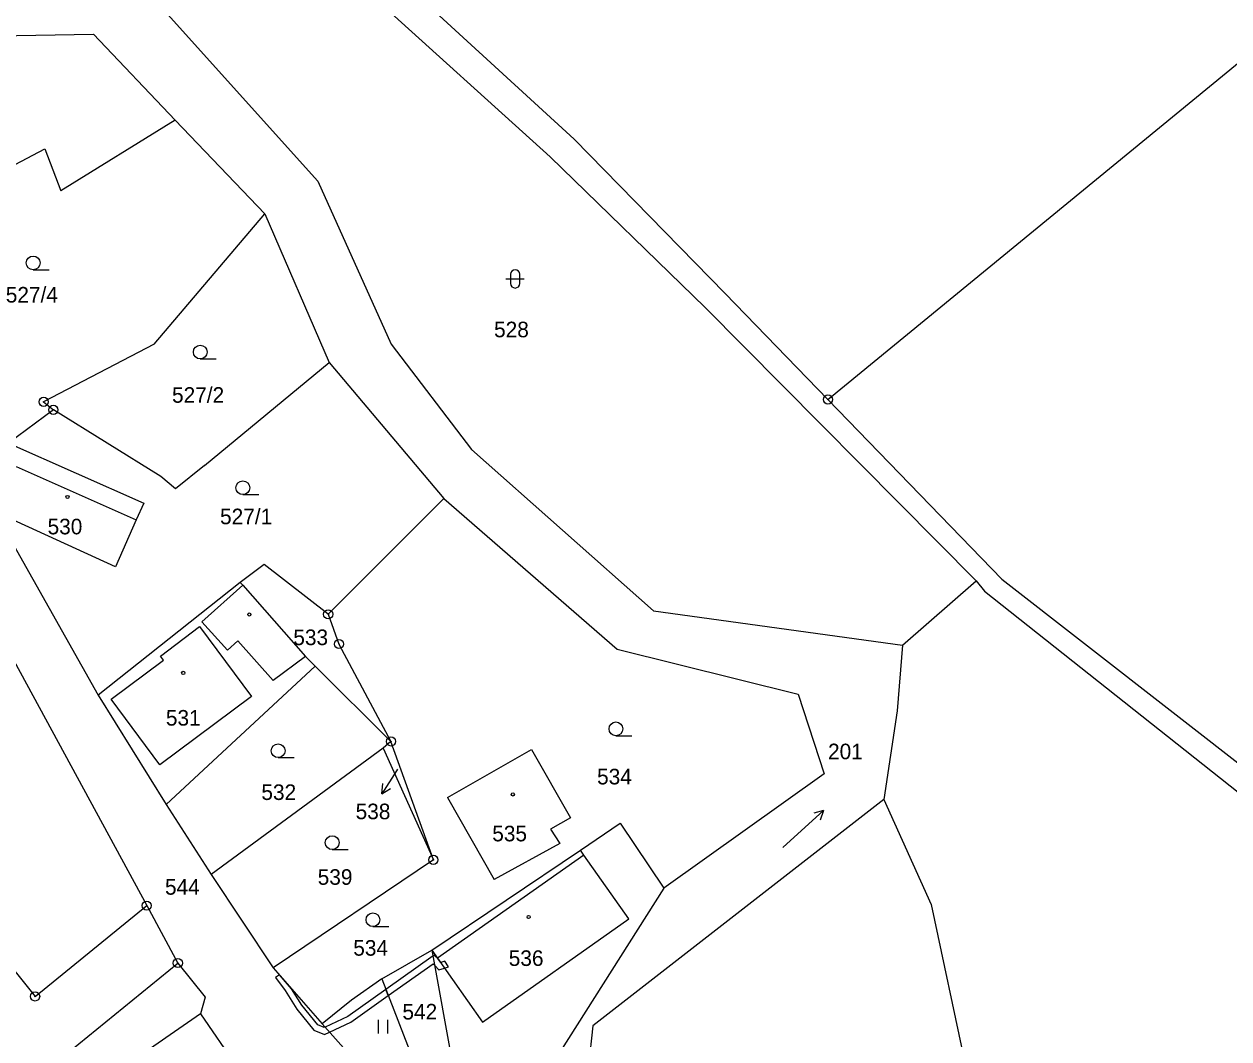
# Model space of a CAD drawing. Extents: x -727701 to -724405, y -960481 to -957284.
# Drawn here: x -726659.3 to -726527.9, y -958512.9 to -958402.3 of the extents above; entities that cross this region are included whole.
import ezdxf
from ezdxf.enums import TextEntityAlignment as Align

# ---------------------------------------------------------------- set-up
doc = ezdxf.new("R2010")
doc.units = 0
doc.header["$LTSCALE"] = 0.68
for name, color, linetype, lineweight in [('1', 7, 'Continuous', 25), ('13', 7, 'Continuous', 13), ('3', 7, 'Continuous', 25), ('4', 7, 'Continuous', 13), ('5', 7, 'Continuous', 25), ('7', 7, 'Continuous', 13), ('8', 7, 'Continuous', 25)]:
    doc.layers.add(name, color=color, linetype=linetype, lineweight=lineweight)
doc.layers.add('2', color=7, linetype='Continuous')

msp = doc.modelspace()

# ---------------------------------------------------------------- linework, layer by layer
at = {"layer": '1'}
for p, q in [((-726642.02, -958380.5), (-726601.94, -958416.75)), ((-726571.62, -958443.21), (-726507.9, -958390.97)), ((-726649.48, -958394.74), (-726627.27, -958419.4)), ((-726621.33, -958394.65), (-726599.31, -958414.82)), ((-726668.4, -958403.67), (-726651.77, -958403.38)), ((-726651.77, -958403.38), (-726642.85, -958412.73)), ((-726642.85, -958412.73), (-726655.31, -958420.44)), ((-726642.85, -958412.73), (-726633.08, -958422.97)), ((-726668.52, -958421.91), (-726657.07, -958415.88)), ((-726657.07, -958415.88), (-726655.31, -958420.44)), ((-726599.31, -958414.82), (-726582.84, -958431.64)), ((-726601.94, -958416.75), (-726585, -958433.17)), ((-726627.27, -958419.4), (-726619.27, -958437.19)), ((-726645.13, -958437.16), (-726633.08, -958422.97)), ((-726633.08, -958422.97), (-726626.05, -958439.18)), ((-726571.62, -958443.21), (-726582.84, -958431.64)), ((-726585, -958433.17), (-726555.45, -958463)), ((-726645.13, -958437.16), (-726657.2, -958443.46)), ((-726619.27, -958437.19), (-726610.52, -958448.67)), ((-726639.66, -958450.42), (-726626.05, -958439.18)), ((-726626.05, -958439.18), (-726613.54, -958454)), ((-726657.2, -958443.46), (-726656.14, -958444.34)), ((-726571.62, -958443.21), (-726552.63, -958462.81)), ((-726656.14, -958444.34), (-726661.02, -958447.98)), ((-726644.4, -958451.6), (-726656.14, -958444.34)), ((-726661.02, -958447.98), (-726646.28, -958454.51)), ((-726610.52, -958448.67), (-726590.66, -958466.27)), ((-726639.66, -958450.42), (-726642.81, -958452.96)), ((-726642.81, -958452.96), (-726644.4, -958451.6)), ((-726613.54, -958454), (-726626.15, -958466.63)), ((-726613.54, -958454), (-726594.62, -958470.43)), ((-726646.28, -958454.51), (-726647.09, -958456.34)), ((-726649.35, -958461.47), (-726662.41, -958455.51)), ((-726661.96, -958456.47), (-726651.24, -958475.46)), ((-726647.09, -958456.34), (-726649.35, -958461.47)), ((-726633.15, -958461.2), (-726635.74, -958463.16)), ((-726626.15, -958466.63), (-726633.15, -958461.2)), ((-726635.74, -958463.16), (-726651.24, -958475.46)), ((-726635.74, -958463.16), (-726635.48, -958463.46)), ((-726563.5, -958469.99), (-726555.45, -958463)), ((-726555.45, -958463), (-726554.55, -958464.1)), ((-726552.63, -958462.81), (-726494.91, -958507.72)), ((-726635.48, -958463.46), (-726628.63, -958471.22)), ((-726554.55, -958464.1), (-726496.91, -958509.8)), ((-726626.15, -958466.63), (-726624.98, -958469.88)), ((-726590.66, -958466.27), (-726563.5, -958469.99)), ((-726624.98, -958469.88), (-726619.3, -958480.5)), ((-726661.15, -958470.39), (-726645.95, -958498.41)), ((-726628.63, -958471.22), (-726627.56, -958472.28)), ((-726594.62, -958470.43), (-726574.86, -958475.35)), ((-726563.5, -958469.99), (-726564.06, -958477.15)), ((-726627.56, -958472.28), (-726643.82, -958487.37)), ((-726627.56, -958472.28), (-726619.3, -958480.5)), ((-726651.24, -958475.46), (-726643.82, -958487.37)), ((-726574.86, -958475.35), (-726572.05, -958484.04)), ((-726564.06, -958477.15), (-726565.52, -958486.84)), ((-726620.15, -958481.24), (-726638.93, -958495.03)), ((-726619.3, -958480.5), (-726620.15, -958481.24)), ((-726620.15, -958481.24), (-726614.67, -958493.41)), ((-726614.67, -958493.41), (-726619.3, -958480.5)), ((-726613.14, -958486.61), (-726603.96, -958481.38)), ((-726603.96, -958481.38), (-726599.71, -958488.84)), ((-726572.05, -958484.04), (-726589.52, -958496.52)), ((-726675.81, -958486.41), (-726658.13, -958508.31)), ((-726613.14, -958486.61), (-726608.05, -958495.55)), ((-726565.52, -958486.84), (-726597.29, -958511.5)), ((-726565.52, -958486.84), (-726560.34, -958498.27)), ((-726643.82, -958487.37), (-726638.93, -958495.03)), ((-726599.71, -958488.84), (-726601.88, -958490.08)), ((-726598.63, -958492.35), (-726594.3, -958489.43)), ((-726594.3, -958489.43), (-726589.52, -958496.52)), ((-726601.88, -958490.08), (-726600.87, -958491.63)), ((-726600.87, -958491.63), (-726608.05, -958495.55)), ((-726614.67, -958493.41), (-726632.14, -958505.19)), ((-726614.83, -958503.25), (-726598.63, -958492.35)), ((-726598.25, -958492.89), (-726598.63, -958492.35)), ((-726593.34, -958499.86), (-726598.25, -958492.89)), ((-726638.93, -958495.03), (-726632.14, -958505.19)), ((-726589.52, -958496.52), (-726606.15, -958522.69)), ((-726658.13, -958508.31), (-726645.95, -958498.41)), ((-726645.95, -958498.41), (-726642.56, -958504.67)), ((-726560.34, -958498.27), (-726551.81, -958538.56)), ((-726609.3, -958511.1), (-726593.34, -958499.86)), ((-726620.3, -958506.4), (-726614.83, -958503.25)), ((-726614.83, -958503.25), (-726614.21, -958504.13)), ((-726614.83, -958503.25), (-726611.35, -958522.45)), ((-726614.21, -958504.13), (-726609.3, -958511.1)), ((-726675.19, -958531.23), (-726642.56, -958504.67)), ((-726642.56, -958504.67), (-726639.58, -958508.39)), ((-726632.14, -958505.19), (-726626.79, -958511.3)), ((-726620.3, -958506.4), (-726623.6, -958508.7)), ((-726620.3, -958506.4), (-726616.3, -958516.65)), ((-726639.58, -958508.39), (-726640.09, -958510.2)), ((-726623.6, -958508.7), (-726626.79, -958511.3)), ((-726640.09, -958510.2), (-726648.01, -958515.68)), ((-726640.09, -958510.2), (-726633.12, -958520.3)), ((-726626.79, -958511.3), (-726617.62, -958521.61)), ((-726597.29, -958511.5), (-726598.38, -958521.76))]:
    msp.add_line(p, q, dxfattribs=at)
at = {"layer": '13'}
for points in [[(-726619.86, -958507.54), (-726619.59, -958508.21), (-726614.7, -958504.74), (-726614.53, -958504.92), (-726614.08, -958505.4), (-726613.45, -958505.21), (-726613.03, -958505.09), (-726613.44, -958504.48), (-726613.87, -958504.61), (-726614.21, -958504.13), (-726614.61, -958503.81), (-726614.71, -958503.89)], [(-726619.59, -958508.21), (-726619.86, -958507.54), (-726624.02, -958510.5), (-726626.48, -958511.65), (-726626.59, -958511.71), (-726627.27, -958511.42), (-726629.01, -958509.28), (-726630.14, -958507.47), (-726631.48, -958505.94), (-726631.9, -958506.25), (-726630.84, -958507.68), (-726629.58, -958509.69), (-726627.7, -958512), (-726626.55, -958512.47), (-726625.99, -958512.2), (-726623.67, -958511.11)]]:
    msp.add_lwpolyline(points, close=True, dxfattribs=at)
at = {"layer": '3'}
for p, q in [((-726658.343, -958429.07), (-726656.593, -958429.07)), ((-726606.751, -958430.051), (-726604.749, -958430.051)), ((-726606.251, -958429.551), (-726606.251, -958430.552)), ((-726605.249, -958430.552), (-726605.249, -958429.551)), ((-726640.113, -958438.78), (-726638.363, -958438.78)), ((-726635.463, -958453.58), (-726633.713, -958453.58)), ((-726594.753, -958479.88), (-726593.003, -958479.88)), ((-726631.613, -958482.26), (-726629.863, -958482.26)), ((-726572.092, -958488.048), (-726572.483, -958489.074)), ((-726625.713, -958492.29), (-726623.963, -958492.29)), ((-726621.273, -958500.7), (-726619.523, -958500.7)), ((-726620.661, -958512.36), (-726620.661, -958510.86)), ((-726619.66, -958512.36), (-726619.66, -958510.86))]:
    msp.add_line(p, q, dxfattribs=at)
msp.add_lwpolyline([(-726576.551, -958492.062), (-726572.092, -958488.048), (-726573.154, -958488.329)], dxfattribs=at)
for centre in [(-726658.3429, -958428.3198), (-726640.1129, -958438.0298), (-726635.4629, -958452.8298), (-726594.7529, -958479.1298), (-726631.6129, -958481.5098), (-726625.7129, -958491.5398), (-726621.2729, -958499.9498)]:
    msp.add_circle(centre, 0.75, dxfattribs=at)
for centre, start, end in [((-726605.75, -958429.5509), 0, 180), ((-726605.75, -958430.5509), 180, 359.98789)]:
    msp.add_arc(centre, 0.5, start, end, dxfattribs=at)
at = {"layer": '4'}
for p, q in [((-726660.2, -958450.53), (-726647.09, -958456.34)), ((-726639.92, -958467.44), (-726635.48, -958463.46)), ((-726644.45, -958471.19), (-726640.21, -958467.98)), ((-726640.21, -958467.98), (-726634.51, -958475.61)), ((-726637.14, -958470.54), (-726639.92, -958467.44)), ((-726636.01, -958469.52), (-726637.14, -958470.54)), ((-726632.17, -958473.86), (-726636.01, -958469.52)), ((-726644.13, -958471.62), (-726644.45, -958471.19)), ((-726628.63, -958471.22), (-726632.17, -958473.86)), ((-726649.83, -958475.88), (-726644.13, -958471.62)), ((-726644.51, -958483.07), (-726649.83, -958475.88)), ((-726634.51, -958475.61), (-726644.51, -958483.07)), ((-726598.25, -958492.89), (-726614.21, -958504.13))]:
    msp.add_line(p, q, dxfattribs=at)
at = {"layer": '5'}
for centre in [(-726654.5968, -958453.8392), (-726634.7568, -958466.6592), (-726641.9668, -958473.0292), (-726606.0068, -958486.2792), (-726604.2768, -958499.6492)]:
    msp.add_circle(centre, 0.175, dxfattribs=at)
at = {"layer": '7'}
msp.add_line((-726620.314, -958486.217), (-726619.349, -958485.65), dxfattribs=at)
msp.add_lwpolyline([(-726618.58, -958483.54), (-726618.68, -958483.7), (-726620.314, -958486.217), (-726620.189, -958485.104)], dxfattribs=at)
at = {"layer": '8'}
for centre, radius in [((-726657.2, -958443.4599), 0.5), ((-726657.2, -958443.4599), 0.0303), ((-726571.62, -958443.2099), 0.5), ((-726571.62, -958443.2099), 0.0303), ((-726656.14, -958444.3399), 0.5), ((-726656.14, -958444.3399), 0.0303), ((-726626.15, -958466.6299), 0.5), ((-726626.15, -958466.6299), 0.0303), ((-726624.98, -958469.8799), 0.5), ((-726624.98, -958469.8799), 0.0303), ((-726619.3, -958480.4999), 0.5), ((-726619.3, -958480.4999), 0.0303), ((-726614.67, -958493.4099), 0.5), ((-726614.67, -958493.4099), 0.0303), ((-726645.95, -958498.4099), 0.5), ((-726645.95, -958498.4099), 0.0303), ((-726642.56, -958504.6699), 0.5), ((-726642.56, -958504.6699), 0.0303), ((-726658.13, -958508.3099), 0.5), ((-726658.13, -958508.3099), 0.0303)]:
    msp.add_circle(centre, radius, dxfattribs=at)

# ---------------------------------------------------------------- texts
at = {"layer": '2'}
for s, p in [('527/4', (-726661.33, -958432.635)), ('528', (-726608.05, -958436.425)), ('527/2', (-726643.19, -958443.565)), ('527/1', (-726637.95, -958456.815)), ('530', (-726656.77, -958457.915)), ('531', (-726643.86, -958478.775)), ('201', (-726571.61, -958482.445)), ('534', (-726596.81, -958485.185)), ('532', (-726633.44, -958486.885)), ('535', (-726608.25, -958491.395)), ('544', (-726643.96, -958497.215)), ('536', (-726606.45, -958504.985)), ('542', (-726618.05, -958510.825))]:
    msp.add_text(s, height=1.7, dxfattribs=at).set_placement(p)
for s, p in [('533', (-726628.059, -958469.995)), ('538', (-726621.259, -958488.985)), ('539', (-726625.399, -958496.135)), ('534', (-726621.519, -958503.865))]:
    msp.add_text(s, height=1.7, dxfattribs=at).set_placement(p, align=Align.CENTER)

doc.saveas('drawing.dxf')
